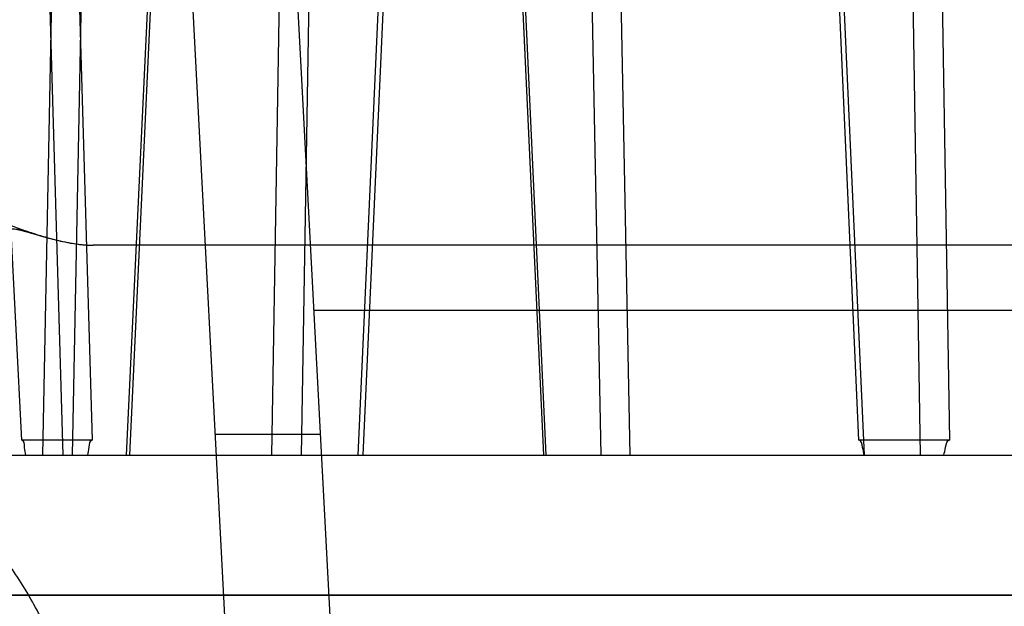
# Model space of a CAD drawing. Header units: millimetres. Extents: x 0 to 297, y 0 to 210.
# Tile 388 of 499: x 240.0733 to 240.1718, y 159.9814 to 160.04. Entities that reach past the tile are written whole.
import ezdxf

# ---------------------------------------------------------------- set-up
doc = ezdxf.new("R2010")
doc.units = ezdxf.units.MM
doc.header["$LTSCALE"] = 16.335
doc.layers.get('0').update_dxf_attribs({"linetype": 'CONTINUOUS'})
for name, color, linetype in [('AXES_REF', 7, 'CONTINUOUS'), ('INTFCLR_1', 7, 'CONTINUOUS'), ('INTFCLR_144815', 7, 'CONTINUOUS'), ('INTFCLR_72935', 7, 'CONTINUOUS')]:
    doc.layers.add(name, color=color, linetype=linetype)

msp = doc.modelspace()

# ---------------------------------------------------------------- linework, layer by layer
at = {"color": 7, "linetype": 'Continuous'}
for radius in [6.78708, 6.7865, 6.74304]:
    msp.add_circle((241.488911, 154.711465), radius, dxfattribs=at)
for radius, start, end in [(6.72, 278.2771291, 261.7228709), (6.874, 113.0826919, 346.8308908)]:
    msp.add_arc((241.488911, 154.711465), radius, start, end, dxfattribs=at)
at = {"layer": 'AXES_REF', "color": 9, "linetype": 'Continuous'}
msp.add_arc((241.488911, 154.711465), 6.191159, 94.4118119, 85.5881881, dxfattribs=at)
at = {"layer": 'INTFCLR_1', "color": 6, "linetype": 'Continuous'}
msp.add_line((240.826159, 159.982478), (240.023271, 159.982478), dxfattribs=at)
at = {"layer": 'INTFCLR_144815', "color": 6, "linetype": 'Continuous'}
for p, q in [((240.113215, 159.611187), (240.087521, 160.101465)), ((240.123715, 159.611465), (240.100229, 160.059601)), ((240.819892, 160.017465), (240.080682, 160.017465)), ((240.080602, 159.997992), (240.073555, 159.997992)), ((240.092912, 159.998592), (240.103427, 159.998592)), ((240.166314, 159.997992), (240.157255, 159.997992))]:
    msp.add_line(p, q, dxfattribs=at)
at = {"layer": 'INTFCLR_144815', "color": 9, "linetype": 'Continuous'}
for p, q in [((240.077031, 160.068296), (240.075631, 159.996465)), ((240.080003, 160.068223), (240.0786, 159.996465)), ((240.08404, 159.996465), (240.08739, 160.068223)), ((240.084366, 159.996465), (240.087722, 160.068296)), ((240.098559, 159.996465), (240.099762, 160.068296)), ((240.10151, 159.996465), (240.102716, 160.068223)), ((240.110401, 160.068223), (240.107169, 159.996465)), ((240.110887, 160.068296), (240.107648, 159.996465)), ((240.122378, 160.068296), (240.125707, 159.996465)), ((240.125996, 159.996465), (240.122666, 160.068223)), ((240.130053, 160.068223), (240.131436, 159.996465)), ((240.13437, 159.996465), (240.132981, 160.068296)), ((240.157255, 159.997992), (240.154111, 160.068296)), ((240.154551, 160.068223), (240.157765, 159.996465)), ((240.163428, 159.996465), (240.162241, 160.068223)), ((240.165146, 160.068296), (240.166314, 159.997992)), ((240.077711, 159.996465), (240.075818, 160.060488)), ((240.078749, 160.060561), (240.080602, 159.997992)), ((240.073555, 159.997992), (240.070709, 160.053283)), ((240.746652, 160.010953), (240.102779, 160.010953)), ((239.875108, 159.996465), (241.007735, 159.996465))]:
    msp.add_line(p, q, dxfattribs=at)
at = {"layer": 'INTFCLR_144815', "color": 7, "linetype": 'Continuous'}
msp.add_line((240.073413, 160.018974), (240.074431, 160.018696), dxfattribs=at)
at = {"layer": 'INTFCLR_144815', "color": 9, "linetype": 'Continuous'}
msp.add_arc((240.042077, 159.961465), 0.035, 4, 90, dxfattribs=at)
at = {"layer": 'INTFCLR_144815', "color": 7, "linetype": 'Continuous'}
for points, knots in [([(240.070469, 160.018697), (240.070712, 160.018774), (240.071368, 160.018964), (240.072481, 160.01921), (240.073583, 160.018938), (240.074237, 160.018754), (240.074479, 160.018682)], [0, 0, 0, 0, 0.186649, 0.501121, 0.81579, 1, 1, 1, 1]), ([(240.074479, 160.018682), (240.074233, 160.018756), (240.073596, 160.018935), (240.072584, 160.019183), (240.071805, 160.019065), (240.071453, 160.018974)], [0, 0, 0, 0, 0.249521, 0.646605, 1, 1, 1, 1])]:
    msp.add_open_spline(points, degree=3, knots=knots, dxfattribs=at)
at = {"layer": 'INTFCLR_144815', "color": 6, "linetype": 'Continuous'}
for points, knots in [([(240.072386, 160.019455), (240.072867, 160.019285), (240.07378, 160.018958), (240.075094, 160.018525), (240.076285, 160.018169), (240.077362, 160.017893), (240.07833, 160.017692), (240.079421, 160.017522), (240.080197, 160.017465), (240.080682, 160.017465)], [0, 0, 0, 0, 0.178639, 0.339497, 0.484257, 0.61369, 0.728531, 0.830273, 1, 1, 1, 1]), ([(240.074431, 160.018696), (240.075024, 160.018523), (240.076153, 160.018186), (240.077788, 160.017785), (240.07928, 160.01753), (240.080233, 160.017465), (240.080682, 160.017465)], [0, 0, 0, 0, 0.290136, 0.553027, 0.789294, 1, 1, 1, 1]), ([(240.073959, 159.996465), (240.073926, 159.996725), (240.073806, 159.997139), (240.073823, 159.997992), (240.073555, 159.997992)], [0, 0, 0, 0, 0.495061, 1, 1, 1, 1]), ([(240.080145, 159.996465), (240.080188, 159.996737), (240.08032, 159.997153), (240.080344, 159.997992), (240.080602, 159.997992)], [0, 0, 0, 0, 0.516319, 1, 1, 1, 1]), ([(240.157788, 159.996465), (240.157743, 159.996725), (240.157614, 159.99716), (240.157534, 159.997992), (240.157255, 159.997992)], [0, 0, 0, 0, 0.486366, 1, 1, 1, 1]), ([(240.16574, 159.996465), (240.165794, 159.996738), (240.165931, 159.997175), (240.166044, 159.997992), (240.166314, 159.997992)], [0, 0, 0, 0, 0.507461, 1, 1, 1, 1])]:
    msp.add_open_spline(points, degree=3, knots=knots, dxfattribs=at)
at = {"layer": 'INTFCLR_144815', "color": 9, "linetype": 'Continuous'}
msp.add_open_spline([(240.077533, 159.975465), (240.077366, 159.975929), (240.076881, 159.977206), (240.075988, 159.97925), (240.074426, 159.982291), (240.072614, 159.985147), (240.070583, 159.987788), (240.068459, 159.990241), (240.065605, 159.993011), (240.062506, 159.995416), (240.059931, 159.997091), (240.057345, 159.998587), (240.052762, 160.000778), (240.047914, 160.002246), (240.043721, 160.002966), (240.040953, 160.003303), (240.038868, 160.003402), (240.037483, 160.003404)], degree=3, knots=[0, 0, 0, 0, 0.028465, 0.078798, 0.128567, 0.22565, 0.273395, 0.320709, 0.412765, 0.502349, 0.546519, 0.58993, 0.67468, 0.839169, 0.879804, 0.920094, 1, 1, 1, 1], dxfattribs=at)
at = {"layer": 'INTFCLR_72935', "color": 6, "linetype": 'Continuous'}
msp.add_line((240.023271, 159.982478), (240.826159, 159.982478), dxfattribs=at)

doc.saveas('drawing.dxf')
